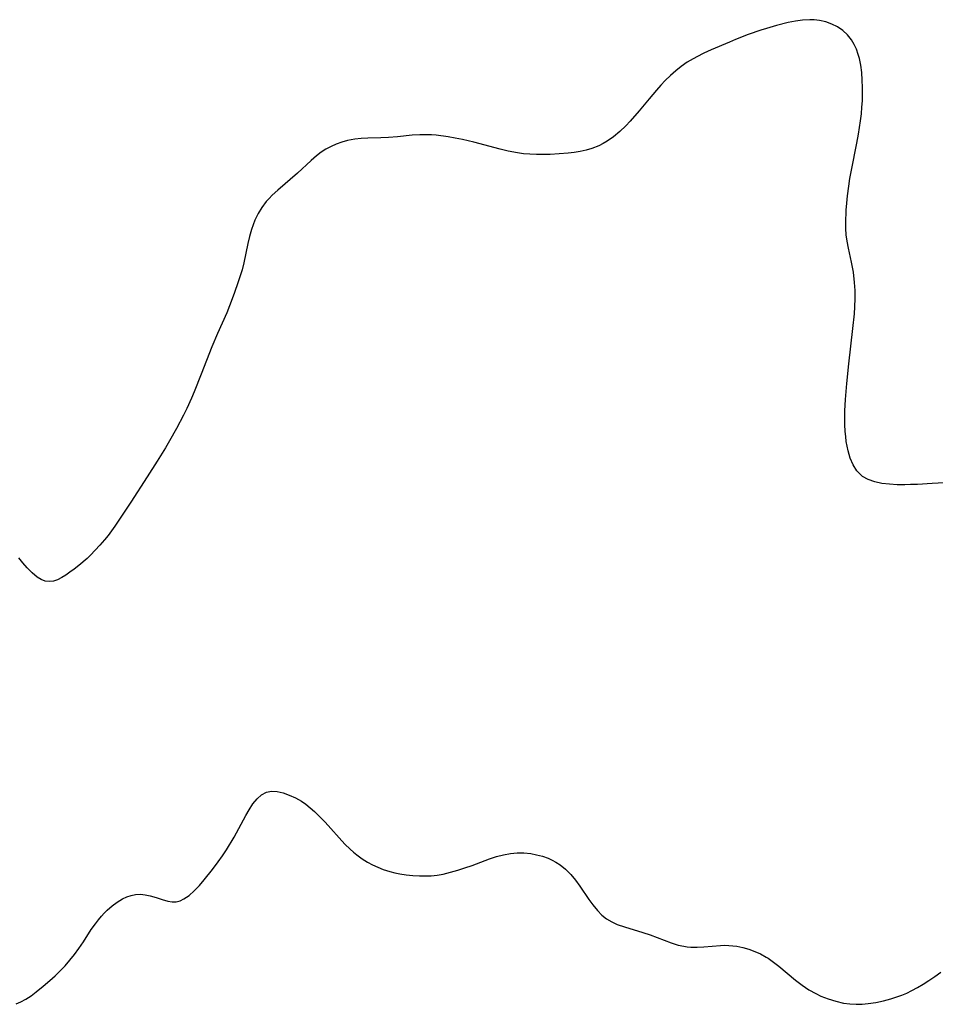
# Model space of a CAD drawing. Header units: metres. Extents: x 1073367 to 1082519, y 1569854 to 1574957.
# Tile 673 of 1056: x 1080391 to 1080607, y 1571021 to 1571253. Entities that reach past the tile are written whole.
import ezdxf

# ---------------------------------------------------------------- set-up
doc = ezdxf.new("R2010")
doc.units = ezdxf.units.M
doc.layers.add('CGG_CurvaNivelLidar_v1', color=253, linetype='Continuous', lineweight=30)

msp = doc.modelspace()

# ---------------------------------------------------------------- linework, layer by layer
at = {"layer": 'CGG_CurvaNivelLidar_v1'}
for p, q in [((1080574.1915, 1571252.4522, 75.5), (1080572.4778, 1571252.1187, 75.5)), ((1080575.891, 1571252.6856, 75.5), (1080574.1915, 1571252.4522, 75.5)), ((1080577.5679, 1571252.7846, 75.5), (1080575.891, 1571252.6856, 75.5)), ((1080578.6381, 1571252.7562, 75.5), (1080577.5679, 1571252.7846, 75.5)), ((1080579.864, 1571252.6117, 75.5), (1080578.6381, 1571252.7562, 75.5)), ((1080581.362, 1571252.2668, 75.5), (1080579.864, 1571252.6117, 75.5)), ((1080582.7952, 1571251.7558, 75.5), (1080581.362, 1571252.2668, 75.5)), ((1080566.0309, 1571250.314, 75.5), (1080563.0923, 1571249.2857, 75.5)), ((1080567.3644, 1571250.7447, 75.5), (1080566.0309, 1571250.314, 75.5)), ((1080569.729, 1571251.4396, 75.5), (1080567.3644, 1571250.7447, 75.5)), ((1080572.4778, 1571252.1187, 75.5), (1080569.729, 1571251.4396, 75.5)), ((1080584.1425, 1571251.0848, 75.5), (1080582.7952, 1571251.7558, 75.5)), ((1080585.3762, 1571250.2485, 75.5), (1080584.1425, 1571251.0848, 75.5)), ((1080586.4765, 1571249.2289, 75.5), (1080585.3762, 1571250.2485, 75.5)), ((1080560.1079, 1571248.1342, 75.5), (1080558.6363, 1571247.524, 75.5)), ((1080563.0923, 1571249.2857, 75.5), (1080560.1079, 1571248.1342, 75.5)), ((1080587.4143, 1571248.0487, 75.5), (1080586.4765, 1571249.2289, 75.5)), ((1080588.054, 1571246.972, 75.5), (1080587.4143, 1571248.0487, 75.5)), ((1080554.3517, 1571245.6493, 75.5), (1080552.6498, 1571244.8792, 75.5)), ((1080558.6363, 1571247.524, 75.5), (1080554.3517, 1571245.6493, 75.5)), ((1080588.5853, 1571245.817, 75.5), (1080588.054, 1571246.972, 75.5)), ((1080589.0191, 1571244.6005, 75.5), (1080588.5853, 1571245.817, 75.5)), ((1080549.368, 1571243.1675, 75.5), (1080548.6784, 1571242.7359, 75.5)), ((1080550.9821, 1571244.0638, 75.5), (1080549.368, 1571243.1675, 75.5)), ((1080552.6498, 1571244.8792, 75.5), (1080550.9821, 1571244.0638, 75.5)), ((1080589.2874, 1571243.6465, 75.5), (1080589.0191, 1571244.6005, 75.5)), ((1080589.6242, 1571242.0303, 75.5), (1080589.2874, 1571243.6465, 75.5)), ((1080546.0028, 1571240.7353, 75.5), (1080544.7437, 1571239.6228, 75.5)), ((1080547.3123, 1571241.7778, 75.5), (1080546.0028, 1571240.7353, 75.5)), ((1080548.6784, 1571242.7359, 75.5), (1080547.3123, 1571241.7778, 75.5)), ((1080589.8409, 1571240.3007, 75.5), (1080589.6242, 1571242.0303, 75.5)), ((1080543.5319, 1571238.4499, 75.5), (1080542.467, 1571237.3355, 75.5)), ((1080544.7437, 1571239.6228, 75.5), (1080543.5319, 1571238.4499, 75.5)), ((1080589.9532, 1571238.5433, 75.5), (1080589.8409, 1571240.3007, 75.5)), ((1080589.9953, 1571236.7736, 75.5), (1080589.9532, 1571238.5433, 75.5)), ((1080541.4336, 1571236.1868, 75.5), (1080539.7139, 1571234.1577, 75.5)), ((1080542.467, 1571237.3355, 75.5), (1080541.4336, 1571236.1868, 75.5)), ((1080589.9944, 1571235.0044, 75.5), (1080589.9953, 1571236.7736, 75.5)), ((1080539.7139, 1571234.1577, 75.5), (1080537.3603, 1571231.2641, 75.5)), ((1080589.8797, 1571232.1336, 75.5), (1080589.9681, 1571233.6422, 75.5)), ((1080589.9681, 1571233.6422, 75.5), (1080589.9944, 1571235.0044, 75.5)), ((1080589.7363, 1571230.5596, 75.5), (1080589.8797, 1571232.1336, 75.5)), ((1080537.3603, 1571231.2641, 75.5), (1080535.2855, 1571228.8731, 75.5)), ((1080589.5519, 1571228.9775, 75.5), (1080589.7363, 1571230.5596, 75.5)), ((1080534.2011, 1571227.7383, 75.5), (1080532.7997, 1571226.4154, 75.5)), ((1080535.2855, 1571228.8731, 75.5), (1080534.2011, 1571227.7383, 75.5)), ((1080589.0774, 1571225.805, 75.5), (1080589.5519, 1571228.9775, 75.5)), ((1080470.3629, 1571224.6054, 75.5), (1080468.663, 1571224.3105, 75.5)), ((1080471.8752, 1571224.7513, 75.5), (1080470.3629, 1571224.6054, 75.5)), ((1080473.405, 1571224.8284, 75.5), (1080471.8752, 1571224.7513, 75.5)), ((1080476.495, 1571224.9099, 75.5), (1080473.405, 1571224.8284, 75.5)), ((1080478.3297, 1571224.993, 75.5), (1080476.495, 1571224.9099, 75.5)), ((1080480.4194, 1571225.1715, 75.5), (1080478.3297, 1571224.993, 75.5)), ((1080483.9217, 1571225.5302, 75.5), (1080480.4194, 1571225.1715, 75.5)), ((1080485.6769, 1571225.6469, 75.5), (1080483.9217, 1571225.5302, 75.5)), ((1080487.0533, 1571225.6709, 75.5), (1080485.6769, 1571225.6469, 75.5)), ((1080488.4311, 1571225.6262, 75.5), (1080487.0533, 1571225.6709, 75.5)), ((1080489.5637, 1571225.5361, 75.5), (1080488.4311, 1571225.6262, 75.5)), ((1080492.3721, 1571225.1692, 75.5), (1080489.5637, 1571225.5361, 75.5)), ((1080494.0491, 1571224.8817, 75.5), (1080492.3721, 1571225.1692, 75.5)), ((1080495.725, 1571224.5502, 75.5), (1080494.0491, 1571224.8817, 75.5)), ((1080498.4336, 1571223.9247, 75.5), (1080495.725, 1571224.5502, 75.5)), ((1080531.3341, 1571225.1988, 75.5), (1080529.8029, 1571224.1104, 75.5)), ((1080532.7997, 1571226.4154, 75.5), (1080531.3341, 1571225.1988, 75.5)), ((1080588.686, 1571223.691, 75.5), (1080589.0774, 1571225.805, 75.5)), ((1080463.5717, 1571222.257, 75.5), (1080462.4205, 1571221.5219, 75.5)), ((1080464.7711, 1571222.9105, 75.5), (1080463.5717, 1571222.257, 75.5)), ((1080466.0103, 1571223.4752, 75.5), (1080464.7711, 1571222.9105, 75.5)), ((1080467.29, 1571223.9416, 75.5), (1080466.0103, 1571223.4752, 75.5)), ((1080468.663, 1571224.3105, 75.5), (1080467.29, 1571223.9416, 75.5)), ((1080504.6236, 1571222.2574, 75.5), (1080498.4336, 1571223.9247, 75.5)), ((1080506.5329, 1571221.7902, 75.5), (1080504.6236, 1571222.2574, 75.5)), ((1080526.2635, 1571222.4096, 75.5), (1080524.9075, 1571222.0227, 75.5)), ((1080527.8763, 1571223.037, 75.5), (1080526.2635, 1571222.4096, 75.5)), ((1080528.9001, 1571223.5624, 75.5), (1080527.8763, 1571223.037, 75.5)), ((1080529.8029, 1571224.1104, 75.5), (1080528.9001, 1571223.5624, 75.5)), ((1080587.387, 1571217.2935, 75.5), (1080588.686, 1571223.691, 75.5)), ((1080461.3252, 1571220.7069, 75.5), (1080460.0529, 1571219.5991, 75.5)), ((1080462.4205, 1571221.5219, 75.5), (1080461.3252, 1571220.7069, 75.5)), ((1080508.6926, 1571221.3671, 75.5), (1080506.5329, 1571221.7902, 75.5)), ((1080510.1349, 1571221.1725, 75.5), (1080508.6926, 1571221.3671, 75.5)), ((1080511.5837, 1571221.0476, 75.5), (1080510.1349, 1571221.1725, 75.5)), ((1080513.1892, 1571220.9835, 75.5), (1080511.5837, 1571221.0476, 75.5)), ((1080514.7967, 1571220.9796, 75.5), (1080513.1892, 1571220.9835, 75.5)), ((1080516.4035, 1571221.0187, 75.5), (1080514.7967, 1571220.9796, 75.5)), ((1080518.5611, 1571221.1247, 75.5), (1080516.4035, 1571221.0187, 75.5)), ((1080520.6531, 1571221.3048, 75.5), (1080518.5611, 1571221.1247, 75.5)), ((1080522.0946, 1571221.4849, 75.5), (1080520.6531, 1571221.3048, 75.5)), ((1080523.515, 1571221.72, 75.5), (1080522.0946, 1571221.4849, 75.5)), ((1080524.9075, 1571222.0227, 75.5), (1080523.515, 1571221.72, 75.5)), ((1080460.0529, 1571219.5991, 75.5), (1080456.8937, 1571216.5777, 75.5)), ((1080456.8937, 1571216.5777, 75.5), (1080452.2527, 1571212.5918, 75.5)), ((1080586.7766, 1571213.5302, 75.5), (1080587.0513, 1571215.3762, 75.5)), ((1080587.0513, 1571215.3762, 75.5), (1080587.387, 1571217.2935, 75.5)), ((1080586.4866, 1571211.2413, 75.5), (1080586.7766, 1571213.5302, 75.5)), ((1080450.2055, 1571210.6527, 75.5), (1080449.5165, 1571209.89, 75.5)), ((1080450.9374, 1571211.3828, 75.5), (1080450.2055, 1571210.6527, 75.5)), ((1080452.2527, 1571212.5918, 75.5), (1080450.9374, 1571211.3828, 75.5)), ((1080586.3191, 1571209.5699, 75.5), (1080586.4866, 1571211.2413, 75.5)), ((1080448.4978, 1571208.5327, 75.5), (1080447.6145, 1571207.0673, 75.5)), ((1080449.5165, 1571209.89, 75.5), (1080448.4978, 1571208.5327, 75.5)), ((1080586.192, 1571207.9023, 75.5), (1080586.3191, 1571209.5699, 75.5)), ((1080447.6145, 1571207.0673, 75.5), (1080446.8542, 1571205.5158, 75.5)), ((1080586.0748, 1571204.9116, 75.5), (1080586.192, 1571207.9023, 75.5)), ((1080446.408, 1571204.4272, 75.5), (1080446.0167, 1571203.3104, 75.5)), ((1080446.8542, 1571205.5158, 75.5), (1080446.408, 1571204.4272, 75.5)), ((1080586.0903, 1571203.5879, 75.5), (1080586.0748, 1571204.9116, 75.5)), ((1080586.1869, 1571202.0739, 75.5), (1080586.0903, 1571203.5879, 75.5)), ((1080445.5516, 1571201.6825, 75.5), (1080445.1643, 1571200.0199, 75.5)), ((1080446.0167, 1571203.3104, 75.5), (1080445.5516, 1571201.6825, 75.5)), ((1080586.3698, 1571200.5716, 75.5), (1080586.1869, 1571202.0739, 75.5)), ((1080445.1643, 1571200.0199, 75.5), (1080444.222, 1571195.483, 75.5)), ((1080586.6691, 1571198.9039, 75.5), (1080586.3698, 1571200.5716, 75.5)), ((1080587.4024, 1571195.5945, 75.5), (1080586.6691, 1571198.9039, 75.5)), ((1080444.222, 1571195.483, 75.5), (1080443.8118, 1571193.8382, 75.5)), ((1080587.8674, 1571193.2419, 75.5), (1080587.4024, 1571195.5945, 75.5)), ((1080443.3909, 1571192.4012, 75.5), (1080442.9263, 1571190.9741, 75.5)), ((1080443.8118, 1571193.8382, 75.5), (1080443.3909, 1571192.4012, 75.5)), ((1080588.147, 1571190.849, 75.5), (1080587.8674, 1571193.2419, 75.5)), ((1080442.9263, 1571190.9741, 75.5), (1080441.9704, 1571188.2427, 75.5)), ((1080588.2402, 1571188.9535, 75.5), (1080588.147, 1571190.849, 75.5)), ((1080441.9704, 1571188.2427, 75.5), (1080440.8578, 1571185.3135, 75.5)), ((1080588.2484, 1571187.0416, 75.5), (1080588.2402, 1571188.9535, 75.5)), ((1080440.8578, 1571185.3135, 75.5), (1080440.1887, 1571183.7037, 75.5)), ((1080588.0848, 1571183.4085, 75.5), (1080588.1878, 1571185.1177, 75.5)), ((1080588.1878, 1571185.1177, 75.5), (1080588.2484, 1571187.0416, 75.5)), ((1080440.1887, 1571183.7037, 75.5), (1080437.9947, 1571178.8379, 75.5)), ((1080587.7604, 1571179.9738, 75.5), (1080588.0848, 1571183.4085, 75.5)), ((1080437.9947, 1571178.8379, 75.5), (1080436.6567, 1571175.6806, 75.5)), ((1080586.7819, 1571171.6725, 75.5), (1080587.7604, 1571179.9738, 75.5)), ((1080436.6567, 1571175.6806, 75.5), (1080434.1772, 1571169.1845, 75.5)), ((1080586.3055, 1571167.0045, 75.5), (1080586.7819, 1571171.6725, 75.5)), ((1080434.1772, 1571169.1845, 75.5), (1080432.5401, 1571165.0952, 75.5)), ((1080586.0018, 1571163.2433, 75.5), (1080586.3055, 1571167.0045, 75.5)), ((1080432.5401, 1571165.0952, 75.5), (1080431.8864, 1571163.5667, 75.5)), ((1080431.8864, 1571163.5667, 75.5), (1080430.7684, 1571161.1165, 75.5)), ((1080585.879, 1571160.5912, 75.5), (1080586.0018, 1571163.2433, 75.5)), ((1080430.0002, 1571159.5463, 75.5), (1080428.3725, 1571156.4507, 75.5)), ((1080430.7684, 1571161.1165, 75.5), (1080430.0002, 1571159.5463, 75.5)), ((1080585.8573, 1571158.9621, 75.5), (1080585.879, 1571160.5912, 75.5)), ((1080585.8802, 1571157.3449, 75.5), (1080585.8573, 1571158.9621, 75.5)), ((1080585.9519, 1571155.7458, 75.5), (1080585.8802, 1571157.3449, 75.5)), ((1080428.3725, 1571156.4507, 75.5), (1080426.7018, 1571153.4998, 75.5)), ((1080586.0459, 1571154.5316, 75.5), (1080585.9519, 1571155.7458, 75.5)), ((1080426.7018, 1571153.4998, 75.5), (1080425.7543, 1571151.8931, 75.5)), ((1080586.1838, 1571153.3376, 75.5), (1080586.0459, 1571154.5316, 75.5)), ((1080586.3674, 1571152.2144, 75.5), (1080586.1838, 1571153.3376, 75.5)), ((1080425.7543, 1571151.8931, 75.5), (1080423.8026, 1571148.7049, 75.5)), ((1080586.6066, 1571151.1214, 75.5), (1080586.3674, 1571152.2144, 75.5)), ((1080587.1275, 1571149.419, 75.5), (1080586.6066, 1571151.1214, 75.5)), ((1080423.8026, 1571148.7049, 75.5), (1080421.4467, 1571144.9933, 75.5)), ((1080587.8147, 1571147.8505, 75.5), (1080587.1275, 1571149.419, 75.5)), ((1080588.6848, 1571146.4622, 75.5), (1080587.8147, 1571147.8505, 75.5)), ((1080589.771, 1571145.3175, 75.5), (1080588.6848, 1571146.4622, 75.5)), ((1080421.4467, 1571144.9933, 75.5), (1080417.5925, 1571139.0536, 75.5)), ((1080590.0084, 1571145.132, 75.5), (1080589.771, 1571145.3175, 75.5)), ((1080591.3554, 1571144.3638, 75.5), (1080590.0084, 1571145.132, 75.5)), ((1080592.8916, 1571143.8343, 75.5), (1080591.3554, 1571144.3638, 75.5)), ((1080594.5663, 1571143.485, 75.5), (1080592.8916, 1571143.8343, 75.5)), ((1080596.3408, 1571143.2735, 75.5), (1080594.5663, 1571143.485, 75.5)), ((1080598.186, 1571143.1702, 75.5), (1080596.3408, 1571143.2735, 75.5)), ((1080599.9805, 1571143.1525, 75.5), (1080598.186, 1571143.1702, 75.5)), ((1080601.3115, 1571143.1757, 75.5), (1080599.9805, 1571143.1525, 75.5)), ((1080602.9912, 1571143.2354, 75.5), (1080601.3115, 1571143.1757, 75.5)), ((1080606.384, 1571143.4205, 75.5), (1080602.9912, 1571143.2354, 75.5)), ((1080609.2113, 1571143.613, 75.5), (1080606.384, 1571143.4205, 75.5)), ((1080417.5925, 1571139.0536, 75.5), (1080413.8312, 1571133.3936, 75.5)), ((1080413.8312, 1571133.3936, 75.5), (1080412.2218, 1571131.21, 75.5)), ((1080411.3788, 1571130.1525, 75.5), (1080410.3193, 1571128.9031, 75.5)), ((1080412.2218, 1571131.21, 75.5), (1080411.3788, 1571130.1525, 75.5)), ((1080409.2227, 1571127.7002, 75.5), (1080408.0884, 1571126.5538, 75.5)), ((1080410.3193, 1571128.9031, 75.5), (1080409.2227, 1571127.7002, 75.5)), ((1080392.1551, 1571124.7113, 75.5), (1080391.1753, 1571125.9539, 75.5)), ((1080393.1598, 1571123.5548, 75.5), (1080392.1551, 1571124.7113, 75.5)), ((1080407.2803, 1571125.7978, 75.5), (1080405.343, 1571124.125, 75.5)), ((1080408.0884, 1571126.5538, 75.5), (1080407.2803, 1571125.7978, 75.5)), ((1080394.3305, 1571122.3798, 75.5), (1080393.1598, 1571123.5548, 75.5)), ((1080395.5313, 1571121.404, 75.5), (1080394.3305, 1571122.3798, 75.5)), ((1080403.254, 1571122.5156, 75.5), (1080402.2939, 1571121.8612, 75.5)), ((1080404.2247, 1571123.2352, 75.5), (1080403.254, 1571122.5156, 75.5)), ((1080405.343, 1571124.125, 75.5), (1080404.2247, 1571123.2352, 75.5)), ((1080396.4667, 1571120.8355, 75.5), (1080395.5313, 1571121.404, 75.5)), ((1080397.4151, 1571120.4566, 75.5), (1080396.4667, 1571120.8355, 75.5)), ((1080398.3715, 1571120.3094, 75.5), (1080397.4151, 1571120.4566, 75.5)), ((1080399.3503, 1571120.4287, 75.5), (1080398.3715, 1571120.3094, 75.5)), ((1080400.3406, 1571120.7736, 75.5), (1080399.3503, 1571120.4287, 75.5)), ((1080401.3507, 1571121.2866, 75.5), (1080400.3406, 1571120.7736, 75.5)), ((1080402.2939, 1571121.8612, 75.5), (1080401.3507, 1571121.2866, 75.5)), ((1080446.377, 1571067.896, 76), (1080447.3282, 1571069.0991, 76)), ((1080447.3282, 1571069.0991, 76), (1080448.3538, 1571070.0611, 76)), ((1080448.3538, 1571070.0611, 76), (1080449.5531, 1571070.7215, 76)), ((1080449.5531, 1571070.7215, 76), (1080450.7792, 1571070.9329, 76)), ((1080450.7792, 1571070.9329, 76), (1080452.1, 1571070.8306, 76)), ((1080452.1, 1571070.8306, 76), (1080453.4867, 1571070.4954, 76)), ((1080453.4867, 1571070.4954, 76), (1080454.9153, 1571069.99, 76)), ((1080454.9153, 1571069.99, 76), (1080456.3609, 1571069.3519, 76)), ((1080456.3609, 1571069.3519, 76), (1080457.7873, 1571068.5638, 76)), ((1080444.6886, 1571065.1594, 76), (1080445.4779, 1571066.5187, 76)), ((1080445.4779, 1571066.5187, 76), (1080446.377, 1571067.896, 76)), ((1080457.7873, 1571068.5638, 76), (1080458.8497, 1571067.8382, 76)), ((1080458.8497, 1571067.8382, 76), (1080459.8802, 1571067.0219, 76)), ((1080459.8802, 1571067.0219, 76), (1080460.8811, 1571066.1325, 76)), ((1080441.9124, 1571060.0875, 76), (1080444.6886, 1571065.1594, 76)), ((1080460.8811, 1571066.1325, 76), (1080462.139, 1571064.8966, 76)), ((1080462.139, 1571064.8966, 76), (1080463.3673, 1571063.5986, 76)), ((1080463.3673, 1571063.5986, 76), (1080468.0079, 1571058.4365, 76)), ((1080440.1283, 1571057.1037, 76), (1080441.9124, 1571060.0875, 76)), ((1080468.0079, 1571058.4365, 76), (1080469.241, 1571057.223, 76)), ((1080438.2027, 1571054.2246, 76), (1080439.1835, 1571055.6462, 76)), ((1080439.1835, 1571055.6462, 76), (1080440.1283, 1571057.1037, 76)), ((1080469.241, 1571057.223, 76), (1080470.0291, 1571056.5381, 76)), ((1080470.0291, 1571056.5381, 76), (1080470.8455, 1571055.8894, 76)), ((1080470.8455, 1571055.8894, 76), (1080472.0794, 1571055.0004, 76)), ((1080472.0794, 1571055.0004, 76), (1080473.364, 1571054.1899, 76)), ((1080497.9941, 1571053.4282, 76), (1080502.076, 1571054.9481, 76)), ((1080502.076, 1571054.9481, 76), (1080503.7497, 1571055.4981, 76)), ((1080503.7497, 1571055.4981, 76), (1080505.4323, 1571055.9458, 76)), ((1080505.4323, 1571055.9458, 76), (1080507.0336, 1571056.237, 76)), ((1080507.0336, 1571056.237, 76), (1080508.6389, 1571056.3805, 76)), ((1080508.6389, 1571056.3805, 76), (1080510.2371, 1571056.3635, 76)), ((1080510.2371, 1571056.3635, 76), (1080511.8203, 1571056.1979, 76)), ((1080511.8203, 1571056.1979, 76), (1080513.213, 1571055.9341, 76)), ((1080513.213, 1571055.9341, 76), (1080514.5763, 1571055.567, 76)), ((1080514.5763, 1571055.567, 76), (1080515.9004, 1571055.0977, 76)), ((1080515.9004, 1571055.0977, 76), (1080516.8537, 1571054.6789, 76)), ((1080436.8583, 1571052.4183, 76), (1080438.2027, 1571054.2246, 76)), ((1080473.364, 1571054.1899, 76), (1080474.5615, 1571053.541, 76)), ((1080474.5615, 1571053.541, 76), (1080475.7974, 1571052.9677, 76)), ((1080475.7974, 1571052.9677, 76), (1080477.067, 1571052.4712, 76)), ((1080494.6245, 1571052.2756, 76), (1080496.3162, 1571052.8286, 76)), ((1080496.3162, 1571052.8286, 76), (1080497.9941, 1571053.4282, 76)), ((1080516.8537, 1571054.6789, 76), (1080517.7723, 1571054.1954, 76)), ((1080517.7723, 1571054.1954, 76), (1080518.7807, 1571053.5495, 76)), ((1080518.7807, 1571053.5495, 76), (1080520.052, 1571052.5195, 76)), ((1080434.876, 1571049.9814, 76), (1080436.8583, 1571052.4183, 76)), ((1080477.067, 1571052.4712, 76), (1080478.6329, 1571051.9777, 76)), ((1080478.6329, 1571051.9777, 76), (1080479.7927, 1571051.6846, 76)), ((1080479.7927, 1571051.6846, 76), (1080480.9665, 1571051.4436, 76)), ((1080480.9665, 1571051.4436, 76), (1080482.5085, 1571051.2048, 76)), ((1080482.5085, 1571051.2048, 76), (1080484.062, 1571051.0433, 76)), ((1080484.062, 1571051.0433, 76), (1080485.6207, 1571050.9544, 76)), ((1080485.6207, 1571050.9544, 76), (1080487.0072, 1571050.9387, 76)), ((1080487.0072, 1571050.9387, 76), (1080488.3915, 1571050.9979, 76)), ((1080488.3915, 1571050.9979, 76), (1080489.8002, 1571051.1504, 76)), ((1080489.8002, 1571051.1504, 76), (1080491.2028, 1571051.3897, 76)), ((1080491.2028, 1571051.3897, 76), (1080492.9199, 1571051.7881, 76)), ((1080492.9199, 1571051.7881, 76), (1080494.6245, 1571052.2756, 76)), ((1080520.052, 1571052.5195, 76), (1080521.244, 1571051.2979, 76)), ((1080521.244, 1571051.2979, 76), (1080522.3415, 1571049.9604, 76)), ((1080432.5415, 1571047.4441, 76), (1080433.7392, 1571048.6941, 76)), ((1080433.7392, 1571048.6941, 76), (1080434.876, 1571049.9814, 76)), ((1080522.3415, 1571049.9604, 76), (1080523.3739, 1571048.5501, 76)), ((1080523.3739, 1571048.5501, 76), (1080525.5268, 1571045.4084, 76)), ((1080415.6149, 1571045.5153, 76), (1080416.627, 1571045.9943, 76)), ((1080416.627, 1571045.9943, 76), (1080417.6577, 1571046.3511, 76)), ((1080417.6577, 1571046.3511, 76), (1080418.7036, 1571046.565, 76)), ((1080418.7036, 1571046.565, 76), (1080419.8543, 1571046.6186, 76)), ((1080419.8543, 1571046.6186, 76), (1080421.0047, 1571046.5127, 76)), ((1080421.0047, 1571046.5127, 76), (1080422.1399, 1571046.2812, 76)), ((1080422.1399, 1571046.2812, 76), (1080423.5663, 1571045.8543, 76)), ((1080423.5663, 1571045.8543, 76), (1080424.9501, 1571045.389, 76)), ((1080430.0849, 1571045.5054, 76), (1080431.3305, 1571046.3573, 76)), ((1080431.3305, 1571046.3573, 76), (1080432.5415, 1571047.4441, 76)), ((1080412.0325, 1571042.8602, 76), (1080413.1773, 1571043.8737, 76)), ((1080413.1773, 1571043.8737, 76), (1080414.3746, 1571044.7649, 76)), ((1080414.3746, 1571044.7649, 76), (1080415.6149, 1571045.5153, 76)), ((1080424.9501, 1571045.389, 76), (1080426.297, 1571045.0059, 76)), ((1080426.297, 1571045.0059, 76), (1080427.3207, 1571044.8463, 76)), ((1080427.3207, 1571044.8463, 76), (1080428.273, 1571044.871, 76)), ((1080428.273, 1571044.871, 76), (1080429.183, 1571045.0947, 76)), ((1080429.183, 1571045.0947, 76), (1080430.0849, 1571045.5054, 76)), ((1080525.5268, 1571045.4084, 76), (1080526.4606, 1571044.1143, 76)), ((1080526.4606, 1571044.1143, 76), (1080527.5355, 1571042.7864, 76)), ((1080409.9474, 1571040.576, 76), (1080410.6728, 1571041.432, 76)), ((1080410.6728, 1571041.432, 76), (1080411.3417, 1571042.1643, 76)), ((1080411.3417, 1571042.1643, 76), (1080412.0325, 1571042.8602, 76)), ((1080527.5355, 1571042.7864, 76), (1080528.5726, 1571041.7269, 76)), ((1080528.5726, 1571041.7269, 76), (1080529.7111, 1571040.8148, 76)), ((1080408.281, 1571038.3073, 76), (1080409.2508, 1571039.6832, 76)), ((1080409.2508, 1571039.6832, 76), (1080409.9474, 1571040.576, 76)), ((1080529.7111, 1571040.8148, 76), (1080530.9033, 1571040.1044, 76)), ((1080530.9033, 1571040.1044, 76), (1080532.1808, 1571039.52, 76)), ((1080532.1808, 1571039.52, 76), (1080533.8857, 1571038.9005, 76)), ((1080533.8857, 1571038.9005, 76), (1080538.2277, 1571037.5969, 76)), ((1080406.4177, 1571035.4413, 76), (1080408.281, 1571038.3073, 76)), ((1080538.2277, 1571037.5969, 76), (1080539.9615, 1571037.0247, 76)), ((1080539.9615, 1571037.0247, 76), (1080544.9587, 1571035.1658, 76)), ((1080405.3161, 1571033.8074, 76), (1080406.4177, 1571035.4413, 76)), ((1080544.9587, 1571035.1658, 76), (1080546.6027, 1571034.649, 76)), ((1080546.6027, 1571034.649, 76), (1080547.9298, 1571034.345, 76)), ((1080547.9298, 1571034.345, 76), (1080548.6994, 1571034.2271, 76)), ((1080548.6994, 1571034.2271, 76), (1080549.5684, 1571034.1471, 76)), ((1080549.5684, 1571034.1471, 76), (1080551.0734, 1571034.1223, 76)), ((1080551.0734, 1571034.1223, 76), (1080552.5839, 1571034.2028, 76)), ((1080552.5839, 1571034.2028, 76), (1080556.5661, 1571034.5562, 76)), ((1080556.5661, 1571034.5562, 76), (1080557.533, 1571034.5863, 76)), ((1080557.533, 1571034.5863, 76), (1080558.4991, 1571034.5648, 76)), ((1080558.4991, 1571034.5648, 76), (1080559.441, 1571034.4842, 76)), ((1080559.441, 1571034.4842, 76), (1080560.38, 1571034.3487, 76)), ((1080560.38, 1571034.3487, 76), (1080561.8062, 1571034.0495, 76)), ((1080561.8062, 1571034.0495, 76), (1080563.2166, 1571033.6478, 76)), ((1080403.2343, 1571031.0544, 76), (1080404.3019, 1571032.41, 76)), ((1080404.3019, 1571032.41, 76), (1080405.3161, 1571033.8074, 76)), ((1080563.2166, 1571033.6478, 76), (1080564.6029, 1571033.1483, 76)), ((1080564.6029, 1571033.1483, 76), (1080565.9559, 1571032.5504, 76)), ((1080565.9559, 1571032.5504, 76), (1080567.3208, 1571031.8151, 76)), ((1080567.3208, 1571031.8151, 76), (1080567.7713, 1571031.5374, 76)), ((1080400.9452, 1571028.5447, 76), (1080402.1074, 1571029.7534, 76)), ((1080402.1074, 1571029.7534, 76), (1080403.2343, 1571031.0544, 76)), ((1080567.7713, 1571031.5374, 76), (1080569.0552, 1571030.6457, 76)), ((1080569.0552, 1571030.6457, 76), (1080570.2973, 1571029.6699, 76)), ((1080570.2973, 1571029.6699, 76), (1080574.2454, 1571026.3753, 76)), ((1080398.5008, 1571026.2809, 76), (1080399.7373, 1571027.3903, 76)), ((1080399.7373, 1571027.3903, 76), (1080400.9452, 1571028.5447, 76)), ((1080605.6472, 1571026.2759, 76), (1080607.0543, 1571027.2337, 76)), ((1080607.0543, 1571027.2337, 76), (1080608.4402, 1571028.2287, 76)), ((1080395.2732, 1571023.587, 76), (1080396.9442, 1571024.9508, 76)), ((1080396.9442, 1571024.9508, 76), (1080398.5008, 1571026.2809, 76)), ((1080574.2454, 1571026.3753, 76), (1080575.79, 1571025.2007, 76)), ((1080575.79, 1571025.2007, 76), (1080577.391, 1571024.1187, 76)), ((1080603.0025, 1571024.6361, 76), (1080604.3357, 1571025.4328, 76)), ((1080604.3357, 1571025.4328, 76), (1080605.6472, 1571026.2759, 76)), ((1080392.8821, 1571021.9074, 76), (1080394.0856, 1571022.7002, 76)), ((1080394.0856, 1571022.7002, 76), (1080395.2732, 1571023.587, 76)), ((1080577.391, 1571024.1187, 76), (1080578.9827, 1571023.2091, 76)), ((1080578.9827, 1571023.2091, 76), (1080580.1822, 1571022.634, 76)), ((1080580.1822, 1571022.634, 76), (1080581.9185, 1571021.9418, 76)), ((1080596.6993, 1571021.9462, 76), (1080598.3315, 1571022.4783, 76)), ((1080598.3315, 1571022.4783, 76), (1080599.2709, 1571022.8319, 76)), ((1080599.2709, 1571022.8319, 76), (1080600.4673, 1571023.3384, 76)), ((1080600.4673, 1571023.3384, 76), (1080601.6416, 1571023.9006, 76)), ((1080601.6416, 1571023.9006, 76), (1080603.0025, 1571024.6361, 76)), ((1080390.5998, 1571020.804, 76), (1080391.6567, 1571021.2413, 76)), ((1080391.6567, 1571021.2413, 76), (1080392.8821, 1571021.9074, 76)), ((1080581.9185, 1571021.9418, 76), (1080583.6978, 1571021.3853, 76)), ((1080583.6978, 1571021.3853, 76), (1080585.5101, 1571020.9758, 76)), ((1080585.5101, 1571020.9758, 76), (1080587.0128, 1571020.7646, 76)), ((1080587.0128, 1571020.7646, 76), (1080588.5263, 1571020.676, 76)), ((1080588.5263, 1571020.676, 76), (1080589.9455, 1571020.7098, 76)), ((1080589.9455, 1571020.7098, 76), (1080591.3672, 1571020.8383, 76)), ((1080591.3672, 1571020.8383, 76), (1080593.1542, 1571021.1059, 76)), ((1080593.1542, 1571021.1059, 76), (1080594.9344, 1571021.4768, 76)), ((1080594.9344, 1571021.4768, 76), (1080596.6993, 1571021.9462, 76))]:
    msp.add_line(p, q, dxfattribs=at)

doc.saveas('drawing.dxf')
